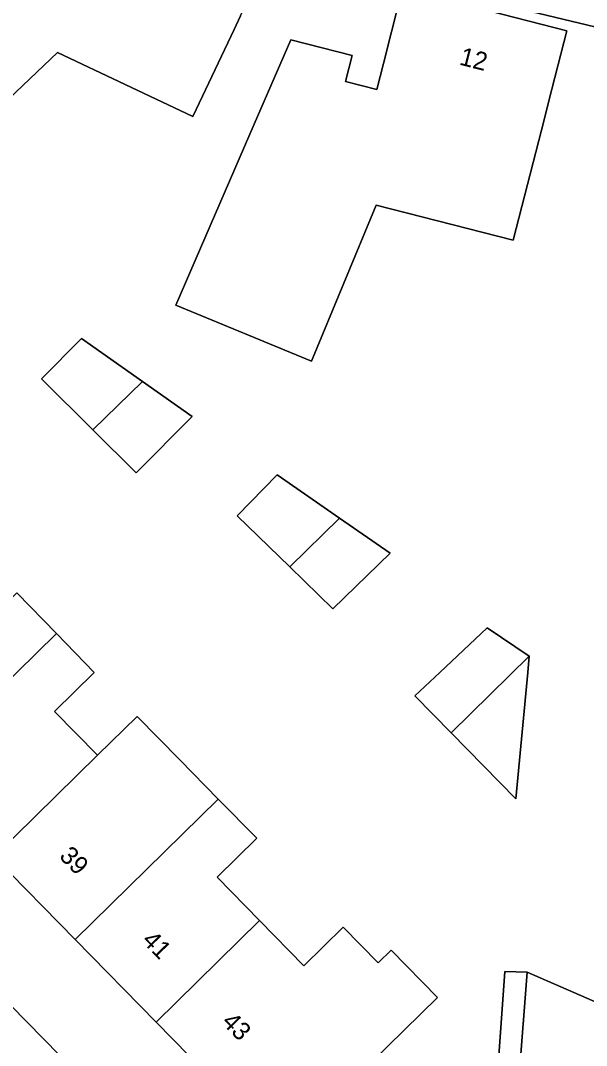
# Model space of a CAD drawing. Extents: x 162879 to 165540, y 384011 to 385181.
# Drawn here: x 164116.2 to 164147.3, y 384229.4 to 384285.9 of the extents above; entities that cross this region are included whole.
import ezdxf

# ---------------------------------------------------------------- set-up
doc = ezdxf.new("R2010")
doc.units = 0
for name, color, linetype in [('IMGEO_Erf', 7, 'Continuous'), ('IMGEO_Groenvoorziening', 7, 'Continuous'), ('IMGEO_Pand', 7, 'Continuous'), ('IMGEO_Pand_nummerreeks', 7, 'Continuous'), ('IMGEO_Voetpad_halfverhard', 7, 'Continuous'), ('IMGEO_Voetpad_open', 7, 'Continuous')]:
    doc.layers.add(name, color=color, linetype=linetype)

msp = doc.modelspace()

# ---------------------------------------------------------------- linework, layer by layer
at = {"layer": 'IMGEO_Erf'}
for points in [[(164132.186, 384267.146), (164124.722, 384270.238), (164129.039, 384280.199), (164131.054, 384284.848), (164134.436, 384283.983), (164134.07, 384282.551), (164135.782, 384282.112), (164136.148, 384283.545), (164137.045, 384287.051), (164140.49, 384286.367), (164140.601, 384286.8), (164146.253, 384285.354), (164145.267, 384281.498), (164145.014, 384280.51), (164143.303, 384273.82), (164135.756, 384275.75)], [(164122.878, 384266.034), (164125.619, 384264.107), (164122.534, 384260.993), (164120.148, 384263.358), (164117.312, 384266.169), (164119.518, 384268.395)], [(164136.517, 384256.57), (164133.364, 384253.501), (164130.99, 384255.811), (164128.098, 384258.626), (164130.291, 384260.878), (164133.731, 384258.498)], [(164143.441, 384243.032), (164139.877, 384246.669), (164137.88, 384248.706), (164139.252, 384250), (164141.864, 384252.463), (164144.181, 384250.888), (164144.097, 384250)]]:
    msp.add_lwpolyline(points, close=True, dxfattribs=at)
for points in [[(164173.914, 384274.75), (164169.811, 384274.59), (164169.664, 384278.359), (164169.61, 384279.741), (164169.468, 384283.398), (164166.504, 384283.339), (164166.298, 384279.675), (164166.223, 384278.347), (164165.426, 384264.226), (164163.171, 384264.353), (164163.627, 384272.436), (164161.299, 384272.567), (164161.07, 384272.58), (164160.842, 384269.829), (164157.662, 384270.009), (164157.762, 384271.779), (164152.132, 384272.097), (164152.493, 384275.948), (164152.778, 384278.992), (164153.245, 384283.977), (164149.156, 384284.983), (164149.177, 384285.243), (164142.516, 384286.842)], [(164128.273, 384286.165), (164127.921, 384285.422), (164125.652, 384280.629), (164118.191, 384284.16), (164113.192, 384279.391), (164113.66, 384278.713), (164111.109, 384276.279), (164107.847, 384279.697), (164105.502, 384282.156), (164087.696, 384264.604)], [(164087.86, 384259.97), (164097.631, 384250), (164124.609, 384222.474), (164121.025, 384221.682)], [(164115.964, 384254.382), (164118.137, 384252.139), (164120.21, 384250), (164118.037, 384247.852), (164120.406, 384245.435), (164122.591, 384247.577), (164124.94, 384245.18), (164127.054, 384243.023), (164129.177, 384240.857), (164126.988, 384238.712), (164129.327, 384236.326), (164131.766, 384233.837), (164133.931, 384235.959), (164135.857, 384233.995), (164136.575, 384234.699), (164139.13, 384232.092), (164132.701, 384225.791)], [(164128.213, 384226.055), (164123.625, 384230.736), (164119.164, 384235.288), (164114.701, 384239.843)], [(164119.232, 384218.739), (164119.494, 384217.882), (164120.377, 384214.994), (164125.009, 384215.972), (164123.893, 384221.264), (164129.543, 384222.456), (164130.659, 384217.163), (164140.361, 384219.292), (164141.982, 384221.417), (164142.844, 384233.524), (164144.063, 384233.478), (164151.782, 384230.115), (164151.207, 384224.522), (164151.264, 384223.068), (164150.97, 384213.664), (164150.953, 384213.129), (164167.995, 384216.913), (164195.064, 384222.679)]]:
    msp.add_lwpolyline(points, dxfattribs=at)
at = {"layer": 'IMGEO_Groenvoorziening'}
msp.add_lwpolyline([(164151.264, 384223.068), (164151.207, 384224.522), (164151.782, 384230.115), (164144.063, 384233.478), (164143.197, 384222.298), (164142.818, 384218.333), (164141.152, 384217.855), (164120.789, 384213.646), (164115.149, 384212.48), (164021.738, 384193.17), (164000, 384188.678), (163994.239, 384187.487), (163984.24, 384197.653), (163961.899, 384220.601), (163959.515, 384218.234), (163957.137, 384215.862), (163991.655, 384179.863), (163992.185, 384181.427), (164150.97, 384213.664)], close=True, dxfattribs=at)
at = {"layer": 'IMGEO_Pand'}
for points in [[(164127.921, 384285.422), (164128.273, 384286.165), (164130.06, 384289.941), (164122.091, 384293.713), (164121.222, 384291.877), (164116.191, 384294.568), (164104.396, 384283.315), (164105.502, 384282.156), (164107.847, 384279.697), (164111.109, 384276.279), (164113.66, 384278.713), (164113.192, 384279.391), (164118.191, 384284.16), (164125.652, 384280.629)], [(164145.014, 384280.51), (164145.267, 384281.498), (164146.253, 384285.354), (164140.601, 384286.8), (164140.49, 384286.367), (164137.045, 384287.051), (164136.148, 384283.545), (164135.782, 384282.112), (164134.07, 384282.551), (164134.436, 384283.983), (164131.054, 384284.848), (164129.039, 384280.199), (164124.722, 384270.238), (164132.186, 384267.146), (164135.756, 384275.75), (164143.303, 384273.82)], [(164120.148, 384263.358), (164122.878, 384266.034), (164119.518, 384268.395), (164117.312, 384266.169)], [(164120.148, 384263.358), (164122.534, 384260.993), (164125.619, 384264.107), (164122.878, 384266.034)], [(164130.99, 384255.811), (164133.731, 384258.498), (164130.291, 384260.878), (164128.098, 384258.626)], [(164130.99, 384255.811), (164133.364, 384253.501), (164136.517, 384256.57), (164133.731, 384258.498)], [(164110.239, 384244.396), (164115.955, 384250), (164118.137, 384252.139), (164115.964, 384254.382), (164113.746, 384252.214), (164111.316, 384254.701), (164109.574, 384252.993), (164105.836, 384248.888)], [(164144.181, 384250.888), (164141.864, 384252.463), (164139.252, 384250), (164137.88, 384248.706), (164139.877, 384246.669)], [(164110.239, 384244.396), (164114.701, 384239.843), (164120.406, 384245.435), (164118.037, 384247.852), (164120.21, 384250), (164118.137, 384252.139), (164115.955, 384250)], [(164144.181, 384250.888), (164139.877, 384246.669), (164143.441, 384243.032), (164144.097, 384250)], [(164127.054, 384243.023), (164124.94, 384245.18), (164122.591, 384247.577), (164120.406, 384245.435), (164114.701, 384239.843), (164119.164, 384235.288)], [(164123.625, 384230.736), (164129.327, 384236.326), (164126.988, 384238.712), (164129.177, 384240.857), (164127.054, 384243.023), (164119.164, 384235.288)], [(164123.625, 384230.736), (164128.213, 384226.055), (164130.37, 384228.169), (164132.701, 384225.791), (164139.13, 384232.092), (164136.575, 384234.699), (164135.857, 384233.995), (164133.931, 384235.959), (164131.766, 384233.837), (164129.327, 384236.326)]]:
    msp.add_lwpolyline(points, close=True, dxfattribs=at)
at = {"layer": 'IMGEO_Voetpad_halfverhard'}
msp.add_lwpolyline([(164144.063, 384233.478), (164142.844, 384233.524), (164141.982, 384221.417), (164140.361, 384219.292), (164130.659, 384217.163), (164125.009, 384215.972), (164120.377, 384214.994), (164120.789, 384213.646), (164141.152, 384217.855), (164142.818, 384218.333), (164143.197, 384222.298)], close=True, dxfattribs=at)
at = {"layer": 'IMGEO_Voetpad_open'}
for points in [[(164078.147, 384322.503), (164083.036, 384322.59), (164083.04, 384322.468), (164084.648, 384321.684), (164090.137, 384319.006), (164091.086, 384318.571), (164100.864, 384310.637), (164106.917, 384305.666), (164112.317, 384301.335), (164115.492, 384298.721), (164118.693, 384296.955), (164126.3, 384292.851), (164133.482, 384289.712), (164136.785, 384288.527), (164142.516, 384286.842), (164149.177, 384285.243), (164149.156, 384284.983), (164153.245, 384283.977), (164161.95, 384283.216), (164166.504, 384283.339), (164169.468, 384283.398), (164176.205, 384283.661), (164187.298, 384284.935)], [(164121.025, 384221.682), (164124.609, 384222.474), (164097.631, 384250), (164087.86, 384259.97)]]:
    msp.add_lwpolyline(points, dxfattribs=at)

# ---------------------------------------------------------------- texts
at = {"layer": 'IMGEO_Pand_nummerreeks'}
for s, rotation, p in [('12', 345.6493, (164140.286, 384283.495)), ('39', 314.4212, (164118.246, 384239.825)), ('41', 314.4221, (164122.8, 384235.179)), ('43', 314.4221, (164127.196, 384230.692))]:
    msp.add_text(s, height=1, rotation=rotation, dxfattribs=at).set_placement(p)

doc.saveas('drawing.dxf')
